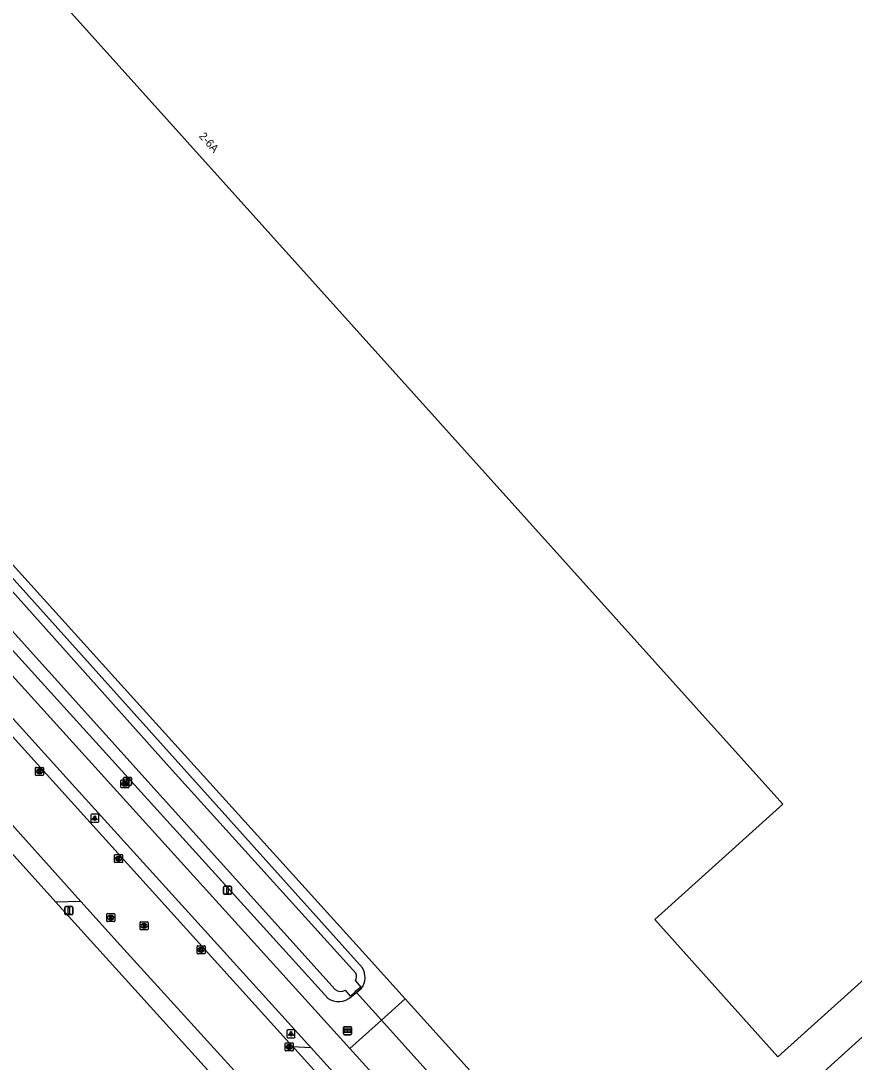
# Model space of a CAD drawing. Extents: x 156141 to 158132, y 385651 to 388399.
# Drawn here: x 156739.9 to 156844, y 387465.7 to 387595.9 of the extents above; entities that cross this region are included whole.
import ezdxf

# ---------------------------------------------------------------- set-up
doc = ezdxf.new("R2010")
doc.units = 0
for name, color, linetype in [('IMGEO_Afsluitpaal', 7, 'Continuous'), ('IMGEO_Berm_groen', 7, 'Continuous'), ('IMGEO_Brandkraan', 7, 'Continuous'), ('IMGEO_Duiker', 7, 'Continuous'), ('IMGEO_Erf', 7, 'Continuous'), ('IMGEO_Fietspad_gesloten', 7, 'Continuous'), ('IMGEO_Groenvoorziening', 7, 'Continuous'), ('IMGEO_Hek', 7, 'Continuous'), ('IMGEO_Informatiebord', 7, 'Continuous'), ('IMGEO_Kolk', 7, 'Continuous'), ('IMGEO_Lichtpunt', 7, 'Continuous'), ('IMGEO_Pand', 7, 'Continuous'), ('IMGEO_Pand_nummerreeks', 7, 'Continuous'), ('IMGEO_Rijbaan_lokaal_gesloten', 7, 'Continuous'), ('IMGEO_Rijbaan_lokaal_open', 7, 'Continuous'), ('IMGEO_Rioolput', 7, 'Continuous'), ('IMGEO_Verkeersbordpaal', 7, 'Continuous'), ('IMGEO_Waterloop', 7, 'Continuous')]:
    doc.layers.add(name, color=color, linetype=linetype)

msp = doc.modelspace()

# ---------------------------------------------------------------- linework, layer by layer
at = {"layer": 'IMGEO_Afsluitpaal'}
for p, q in [((156765.2, 387486.78), (156765.2, 387487.58)), ((156765.2, 387487.58), (156765.2, 387486.78)), ((156765.3, 387487.68), (156766.09, 387487.68)), ((156766.09, 387487.68), (156765.3, 387487.68)), ((156766.09, 387486.68), (156765.3, 387486.68)), ((156765.3, 387486.68), (156766.09, 387486.68)), ((156766.19, 387487.58), (156766.19, 387486.78)), ((156766.19, 387486.78), (156766.19, 387487.58))]:
    msp.add_line(p, q, dxfattribs=at)
msp.add_lwpolyline([(156765.62, 387487.55), (156765.77, 387487.55), (156765.77, 387486.8), (156765.62, 387486.8), (156765.62, 387487.55)], dxfattribs=at)
for centre, start, end in [((156765.3, 387487.58), 90, 180), ((156765.3, 387487.58), 90, 180), ((156765.3, 387486.78), 180, 270), ((156765.3, 387486.78), 180, 270), ((156766.09, 387487.58), 0, 90), ((156766.09, 387487.58), 360, 90), ((156766.09, 387486.78), 270, 0), ((156766.09, 387486.78), 270, 0)]:
    msp.add_arc(centre, 0.1, start, end, dxfattribs=at)
at = {"layer": 'IMGEO_Berm_groen'}
msp.add_lwpolyline([(156786.89, 387438.57), (156744.24, 387485.69)], dxfattribs=at)
at = {"layer": 'IMGEO_Brandkraan'}
for p, q in [((156752.38, 387500.06), (156752.38, 387500.92)), ((156752.45, 387500.99), (156753.3, 387500.99)), ((156753.38, 387500.92), (156753.38, 387500.06)), ((156753.3, 387499.99), (156752.45, 387499.99)), ((156752.86, 387500.77), (156752.89, 387500.77)), ((156752.89, 387500.21), (156752.86, 387500.21))]:
    msp.add_line(p, q, dxfattribs=at)
for points in [[(156752.38, 387500.06), (156752.38, 387500.92)], [(156752.45, 387500.99), (156753.3, 387500.99)], [(156753.38, 387500.92), (156753.38, 387500.06)], [(156753.3, 387499.99), (156752.45, 387499.99)], [(156752.72, 387500.69), (156752.72, 387500.29), (156752.94, 387500.29)], [(156752.95, 387500.69), (156752.72, 387500.69)], [(156752.9, 387500.61), (156752.85, 387500.61), (156752.85, 387500.53)], [(156752.85, 387500.53), (156752.9, 387500.53)], [(156752.91, 387500.46), (156752.85, 387500.46), (156752.85, 387500.38)], [(156752.85, 387500.38), (156752.91, 387500.38)]]:
    msp.add_lwpolyline(points, dxfattribs=at)
for centre, radius, start, end in [((156752.45, 387500.91), 0.0765, 91.552, 178.448), ((156752.45, 387500.91), 0.0765, 91.552, 178.448), ((156753.3, 387500.91), 0.0765, 1.552, 88.448), ((156753.3, 387500.91), 0.0765, 1.552, 88.448), ((156752.45, 387500.07), 0.0765, 181.552, 268.448), ((156752.45, 387500.07), 0.0765, 181.552, 268.448), ((156752.9, 387500.57), 0.0379, 267.8285, 90.9355), ((156752.91, 387500.42), 0.0404, 269.8759, 90.5077), ((156752.94, 387500.54), 0.251, 268.6676, 293.5347), ((156752.96, 387500.54), 0.145, 59.4692, 91.5367), ((156752.98, 387500.59), 0.0922, 285.5137, 58.1501), ((156752.99, 387500.4), 0.105, 301.3115, 78.989), ((156753.3, 387500.07), 0.0765, 271.552, 358.448), ((156753.3, 387500.07), 0.0765, 271.552, 358.448)]:
    msp.add_arc(centre, radius, start, end, dxfattribs=at)
for centre, major_axis, ratio, start_param, end_param in [((156752.86, 387500.49), (-0.387, 0.002), 0.722429, 4.712389, 7.853982), ((156752.89, 387500.49), (-0.39, 0.002), 0.717154, 1.570796, 4.712389)]:
    msp.add_ellipse(centre, major_axis=major_axis, ratio=ratio, start_param=start_param, end_param=end_param, dxfattribs=at)
at = {"layer": 'IMGEO_Duiker'}
msp.add_lwpolyline([(156781.64, 387474.61), (156781.72, 387474.52), (156781.82, 387474.41), (156784.95, 387470.94), (156792.71, 387462.33), (156795.34, 387459.41), (156795.47, 387459.27)], dxfattribs=at)
at = {"layer": 'IMGEO_Erf'}
msp.add_lwpolyline([(156816.42, 387442.97), (156965.7, 387577.88)], dxfattribs=at)
at = {"layer": 'IMGEO_Fietspad_gesloten'}
for points in [[(156781, 387467.42), (156751.5, 387500), (156673.24, 387586.41)], [(156776.13, 387467.52), (156746.72, 387500), (156712.11, 387538.22)]]:
    msp.add_lwpolyline(points, dxfattribs=at)
at = {"layer": 'IMGEO_Groenvoorziening'}
for points in [[(156678.36, 387594.78), (156679.17, 387593.9), (156686.47, 387600.5), (156688.89, 387601.35), (156691.16, 387600.15), (156724.54, 387563), (156709.49, 387563.91), (156707.81, 387562.23), (156752.8, 387512.44), (156782.94, 387479.12), (156787.93, 387473.6)], [(156678.36, 387583.84), (156778.23, 387473.7)], [(156782.58, 387477.47), (156707.15, 387561.45)], [(156781.19, 387473.89), (156781.82, 387474.41), (156782.47, 387474.96)]]:
    msp.add_lwpolyline(points, dxfattribs=at)
for centre, radius, start, end in [((156780.6, 387476.3), 2.3, 324.5197, 30.4913), ((156779.59, 387475.65), 2.38, 235.0336, 312.2176)]:
    msp.add_arc(centre, radius, start, end, dxfattribs=at)
at = {"layer": 'IMGEO_Hek'}
for points in [[(156815.98, 387442.57), (156816.42, 387442.97), (156965.7, 387577.88), (156966.09, 387578.23)], [(156815.65, 387442.94), (156815.31, 387443.32), (156810.84, 387448.26), (156795.68, 387465.03), (156787.93, 387473.6), (156782.94, 387479.12), (156752.8, 387512.44), (156707.81, 387562.23)], [(156744.24, 387485.69), (156737.11, 387493.58), (156736.88, 387493.83)], [(156786.89, 387438.57), (156744.24, 387485.69)]]:
    msp.add_lwpolyline(points, dxfattribs=at)
at = {"layer": 'IMGEO_Informatiebord'}
for p, q in [((156780.22, 387469.23), (156780.22, 387470.03)), ((156780.22, 387470.03), (156780.22, 387469.23)), ((156780.32, 387470.13), (156781.1, 387470.13)), ((156781.1, 387470.13), (156780.32, 387470.13)), ((156781.2, 387470.03), (156781.2, 387469.23)), ((156781.2, 387469.23), (156781.2, 387470.03)), ((156781.1, 387469.13), (156780.32, 387469.13)), ((156780.32, 387469.13), (156781.1, 387469.13))]:
    msp.add_line(p, q, dxfattribs=at)
for points in [[(156780.32, 387469.87), (156781.1, 387469.87), (156781.1, 387469.4), (156780.32, 387469.4), (156780.32, 387469.87)], [(156780.38, 387469.8), (156780.38, 387469.47), (156780.66, 387469.47), (156780.66, 387469.68), (156780.76, 387469.68), (156780.76, 387469.47), (156781.04, 387469.47), (156781.04, 387469.8), (156780.76, 387469.8), (156780.76, 387469.72), (156780.66, 387469.72), (156780.66, 387469.8), (156780.38, 387469.8)]]:
    msp.add_lwpolyline(points, dxfattribs=at)
for centre, start, end in [((156780.32, 387470.03), 90, 180), ((156780.32, 387470.03), 90, 180), ((156781.1, 387470.03), 0, 90), ((156781.1, 387470.03), 360, 90), ((156780.32, 387469.23), 180, 270), ((156780.32, 387469.23), 180, 270), ((156781.1, 387469.23), 270, 0), ((156781.1, 387469.23), 270, 0)]:
    msp.add_arc(centre, 0.1, start, end, dxfattribs=at)
at = {"layer": 'IMGEO_Kolk'}
for p, q in [((156741.7, 387501.61), (156741.7, 387502.47)), ((156741.78, 387502.54), (156742.63, 387502.54)), ((156742.19, 387502.32), (156742.22, 387502.32)), ((156742.71, 387502.47), (156742.71, 387501.61)), ((156742.63, 387501.54), (156741.78, 387501.54)), ((156742.21, 387501.76), (156742.19, 387501.76)), ((156751.59, 387490.71), (156751.59, 387491.56)), ((156751.67, 387491.64), (156752.52, 387491.64)), ((156752.52, 387490.64), (156751.67, 387490.64)), ((156752.08, 387491.42), (156752.11, 387491.42)), ((156752.1, 387490.86), (156752.08, 387490.86)), ((156752.59, 387491.56), (156752.59, 387490.71)), ((156761.9, 387479.32), (156761.9, 387480.17)), ((156761.98, 387480.24), (156762.83, 387480.24)), ((156762.9, 387480.17), (156762.9, 387479.32)), ((156762.83, 387479.24), (156761.98, 387479.24)), ((156762.39, 387480.02), (156762.42, 387480.02)), ((156762.41, 387479.46), (156762.39, 387479.46)), ((156772.91, 387467.18), (156772.91, 387468.04)), ((156772.99, 387468.11), (156773.84, 387468.11)), ((156773.84, 387467.11), (156772.99, 387467.11)), ((156773.4, 387467.89), (156773.43, 387467.89)), ((156773.42, 387467.33), (156773.4, 387467.33)), ((156773.91, 387468.04), (156773.91, 387467.18))]:
    msp.add_line(p, q, dxfattribs=at)
for points in [[(156741.7, 387501.61), (156741.7, 387502.47)], [(156741.78, 387502.54), (156742.63, 387502.54)], [(156742.02, 387502.24), (156742.15, 387502.24), (156742.15, 387502.09), (156742.28, 387502.24), (156742.44, 387502.24), (156742.3, 387502.09), (156742.45, 387501.84), (156742.3, 387501.84), (156742.21, 387502), (156742.15, 387501.94), (156742.15, 387501.84), (156742.02, 387501.84), (156742.02, 387502.24)], [(156742.71, 387502.47), (156742.71, 387501.61)], [(156742.63, 387501.54), (156741.78, 387501.54)], [(156751.59, 387490.71), (156751.59, 387491.56)], [(156751.67, 387491.64), (156752.52, 387491.64)], [(156752.52, 387490.64), (156751.67, 387490.64)], [(156751.91, 387491.34), (156752.04, 387491.34), (156752.04, 387491.19), (156752.17, 387491.34), (156752.33, 387491.34), (156752.19, 387491.19), (156752.34, 387490.94), (156752.19, 387490.94), (156752.1, 387491.1), (156752.04, 387491.03), (156752.04, 387490.94), (156751.91, 387490.94), (156751.91, 387491.34)], [(156752.59, 387491.56), (156752.59, 387490.71)], [(156761.9, 387479.32), (156761.9, 387480.17)], [(156761.98, 387480.24), (156762.83, 387480.24)], [(156762.9, 387480.17), (156762.9, 387479.32)], [(156762.83, 387479.24), (156761.98, 387479.24)], [(156762.22, 387479.94), (156762.35, 387479.94), (156762.35, 387479.79), (156762.48, 387479.94), (156762.64, 387479.94), (156762.5, 387479.79), (156762.65, 387479.54), (156762.5, 387479.54), (156762.41, 387479.71), (156762.35, 387479.64), (156762.35, 387479.54), (156762.22, 387479.54), (156762.22, 387479.94)], [(156772.91, 387467.18), (156772.91, 387468.04)], [(156772.99, 387468.11), (156773.84, 387468.11)], [(156773.84, 387467.11), (156772.99, 387467.11)], [(156773.23, 387467.81), (156773.36, 387467.81), (156773.36, 387467.66), (156773.49, 387467.81), (156773.65, 387467.81), (156773.51, 387467.66), (156773.66, 387467.41), (156773.51, 387467.41), (156773.42, 387467.57), (156773.36, 387467.51), (156773.36, 387467.41), (156773.23, 387467.41), (156773.23, 387467.81)], [(156773.91, 387468.04), (156773.91, 387467.18)]]:
    msp.add_lwpolyline(points, dxfattribs=at)
for centre, start, end in [((156741.78, 387502.46), 91.552, 178.448), ((156741.78, 387502.46), 91.552, 178.448), ((156742.63, 387502.46), 1.552, 88.448), ((156742.63, 387502.46), 1.552, 88.448), ((156741.78, 387501.61), 181.552, 268.448), ((156741.78, 387501.61), 181.552, 268.448), ((156742.63, 387501.61), 271.552, 358.448), ((156742.63, 387501.61), 271.552, 358.448), ((156751.67, 387491.56), 91.552, 178.448), ((156751.67, 387491.56), 91.552, 178.448), ((156751.67, 387490.71), 181.552, 268.448), ((156751.67, 387490.71), 181.552, 268.448), ((156752.52, 387491.56), 1.552, 88.448), ((156752.52, 387491.56), 1.552, 88.448), ((156752.52, 387490.71), 271.552, 358.448), ((156752.52, 387490.71), 271.552, 358.448), ((156761.98, 387480.17), 91.552, 178.448), ((156761.98, 387480.17), 91.552, 178.448), ((156762.83, 387480.17), 1.552, 88.448), ((156762.83, 387480.17), 1.552, 88.448), ((156761.98, 387479.32), 181.552, 268.448), ((156761.98, 387479.32), 181.552, 268.448), ((156762.83, 387479.32), 271.552, 358.448), ((156762.83, 387479.32), 271.552, 358.448), ((156772.99, 387468.03), 91.552, 178.448), ((156772.99, 387468.03), 91.552, 178.448), ((156772.99, 387467.19), 181.552, 268.448), ((156772.99, 387467.19), 181.552, 268.448), ((156773.84, 387468.03), 1.552, 88.448), ((156773.84, 387468.03), 1.552, 88.448), ((156773.84, 387467.19), 271.552, 358.448), ((156773.84, 387467.19), 271.552, 358.448)]:
    msp.add_arc(centre, 0.0765, start, end, dxfattribs=at)
for centre, major_axis, ratio, start_param, end_param in [((156742.19, 387502.04), (-0.387, 0.002), 0.722429, 4.712389, 7.853982), ((156742.22, 387502.04), (-0.39, 0.002), 0.717154, 1.570796, 4.712389), ((156752.08, 387491.14), (-0.387, 0.002), 0.722429, 4.712389, 7.853982), ((156752.1, 387491.14), (-0.39, 0.002), 0.717154, 1.570796, 4.712389), ((156762.39, 387479.74), (-0.387, 0.002), 0.722429, 4.712389, 7.853982), ((156762.41, 387479.74), (-0.39, 0.002), 0.717154, 1.570796, 4.712389), ((156773.4, 387467.61), (-0.387, 0.002), 0.722429, 4.712389, 7.853982), ((156773.42, 387467.61), (-0.39, 0.002), 0.717154, 1.570796, 4.712389)]:
    msp.add_ellipse(centre, major_axis=major_axis, ratio=ratio, start_param=start_param, end_param=end_param, dxfattribs=at)
at = {"layer": 'IMGEO_Lichtpunt'}
for p, q in [((156748.62, 387496.59), (156748.62, 387495.79)), ((156748.62, 387496.59), (156748.62, 387495.79)), ((156749.53, 387496.69), (156748.72, 387496.69)), ((156749.53, 387496.69), (156748.72, 387496.69)), ((156748.72, 387495.69), (156749.53, 387495.69)), ((156748.72, 387495.69), (156749.53, 387495.69)), ((156749.62, 387495.79), (156749.62, 387496.59)), ((156749.62, 387495.79), (156749.62, 387496.59)), ((156773.14, 387469.65), (156773.14, 387468.84)), ((156773.14, 387469.65), (156773.14, 387468.84)), ((156774.05, 387469.74), (156773.24, 387469.74)), ((156774.05, 387469.74), (156773.24, 387469.74)), ((156774.14, 387468.84), (156774.14, 387469.65)), ((156774.14, 387468.84), (156774.14, 387469.65)), ((156773.24, 387468.75), (156774.05, 387468.75)), ((156773.24, 387468.75), (156774.05, 387468.75))]:
    msp.add_line(p, q, dxfattribs=at)
for points in [[(156749, 387496.26), (156749.04, 387496.23), (156748.85, 387495.97), (156748.81, 387495.99), (156749, 387496.26)], [(156749.1, 387496.21), (156749.15, 387496.21), (156749.15, 387495.89), (156749.1, 387495.89), (156749.1, 387496.21)], [(156749.21, 387496.23), (156749.25, 387496.26), (156749.43, 387495.99), (156749.4, 387495.97), (156749.21, 387496.23)], [(156773.52, 387469.31), (156773.56, 387469.28), (156773.37, 387469.02), (156773.33, 387469.05), (156773.52, 387469.31)], [(156773.62, 387469.26), (156773.67, 387469.26), (156773.67, 387468.94), (156773.62, 387468.94), (156773.62, 387469.26)], [(156773.73, 387469.28), (156773.77, 387469.31), (156773.96, 387469.05), (156773.92, 387469.02), (156773.73, 387469.28)]]:
    msp.add_lwpolyline(points, dxfattribs=at)
for centre in [(156749.12, 387496.39), (156773.64, 387469.45)]:
    msp.add_circle(centre, 0.0994, dxfattribs=at)
for centre, start, end in [((156748.72, 387496.59), 90, 180), ((156748.72, 387496.59), 90, 180), ((156748.72, 387495.79), 180, 270), ((156748.72, 387495.79), 180, 270), ((156749.53, 387496.59), 0, 90), ((156749.53, 387496.59), 0, 90), ((156749.53, 387495.79), 270, 0), ((156749.53, 387495.79), 270, 360), ((156773.24, 387469.65), 90, 180), ((156773.24, 387469.65), 90, 180), ((156774.05, 387469.65), 0, 90), ((156774.05, 387469.65), 0, 90), ((156773.24, 387468.84), 180, 270), ((156773.24, 387468.84), 180, 270), ((156774.05, 387468.84), 270, 0), ((156774.05, 387468.84), 270, 360)]:
    msp.add_arc(centre, 0.0946, start, end, dxfattribs=at)
at = {"layer": 'IMGEO_Pand'}
msp.add_lwpolyline([(156766.18, 387769.32), (156633.84, 387916.21), (156537.02, 387829.14), (156538.95, 387826.99), (156669.51, 387682.08), (156835.12, 387497.93), (156819.11, 387483.53), (156834.49, 387466.37), (156947.36, 387567.96), (156929.98, 387587.3), (156897.38, 387623.53), (156766.18, 387769.32)], dxfattribs=at)
at = {"layer": 'IMGEO_Rijbaan_lokaal_gesloten'}
for points in [[(156773.83, 387467.67), (156730.58, 387515.47), (156710.94, 387537.17)], [(156730.3, 387504.71), (156738.02, 387496.2), (156747.38, 387485.78)], [(156747.38, 387485.78), (156752.33, 387480.27), (156787.48, 387441.6)], [(156788.41, 387451.52), (156774.16, 387467.31), (156773.83, 387467.67)]]:
    msp.add_lwpolyline(points, dxfattribs=at)
at = {"layer": 'IMGEO_Rijbaan_lokaal_open'}
for points in [[(156744.24, 387485.69), (156737.11, 387493.58)], [(156747.38, 387485.78), (156744.24, 387485.69)], [(156787.93, 387473.6), (156784.95, 387470.94), (156781, 387467.42)], [(156795.68, 387465.03), (156787.93, 387473.6)], [(156773.83, 387467.67), (156776.13, 387467.52)], [(156788.56, 387453.8), (156776.13, 387467.52)], [(156781, 387467.42), (156788.89, 387458.71)]]:
    msp.add_lwpolyline(points, dxfattribs=at)
at = {"layer": 'IMGEO_Rioolput'}
for p, q in [((156750.61, 387483.35), (156750.61, 387484.2)), ((156750.69, 387484.27), (156751.54, 387484.27)), ((156751.1, 387484.05), (156751.12, 387484.05)), ((156751.61, 387484.2), (156751.61, 387483.35)), ((156751.54, 387483.27), (156750.69, 387483.27)), ((156751.12, 387483.49), (156751.1, 387483.49)), ((156754.77, 387482.31), (156754.77, 387483.17)), ((156754.84, 387483.24), (156755.7, 387483.24)), ((156755.26, 387483.02), (156755.28, 387483.02)), ((156755.77, 387483.17), (156755.77, 387482.31)), ((156755.7, 387482.24), (156754.84, 387482.24)), ((156755.28, 387482.46), (156755.26, 387482.46))]:
    msp.add_line(p, q, dxfattribs=at)
for points in [[(156750.61, 387483.35), (156750.61, 387484.2)], [(156750.69, 387484.27), (156751.54, 387484.27)], [(156751.2, 387483.97), (156750.95, 387483.97), (156750.95, 387483.57)], [(156751.61, 387484.2), (156751.61, 387483.35)], [(156751.54, 387483.27), (156750.69, 387483.27)], [(156750.95, 387483.57), (156751.07, 387483.57), (156751.07, 387483.74), (156751.08, 387483.74)], [(156751.13, 387483.89), (156751.07, 387483.89), (156751.07, 387483.81)], [(156751.07, 387483.81), (156751.12, 387483.81)], [(156751.13, 387483.71), (156751.2, 387483.57), (156751.34, 387483.57), (156751.28, 387483.7)], [(156754.77, 387482.31), (156754.77, 387483.17)], [(156754.84, 387483.24), (156755.7, 387483.24)], [(156755.36, 387482.94), (156755.11, 387482.94), (156755.11, 387482.54)], [(156755.11, 387482.54), (156755.23, 387482.54), (156755.23, 387482.7), (156755.24, 387482.7)], [(156755.29, 387482.86), (156755.23, 387482.86), (156755.23, 387482.78)], [(156755.23, 387482.78), (156755.28, 387482.78)], [(156755.29, 387482.67), (156755.36, 387482.54), (156755.5, 387482.54), (156755.43, 387482.67)], [(156755.77, 387483.17), (156755.77, 387482.31)], [(156755.7, 387482.24), (156754.84, 387482.24)]]:
    msp.add_lwpolyline(points, dxfattribs=at)
for centre, radius, start, end in [((156750.69, 387484.2), 0.0765, 91.552, 178.448), ((156750.69, 387484.2), 0.0765, 91.552, 178.448), ((156751.2, 387483.86), 0.109, 350.3612, 89.416), ((156751.54, 387484.2), 0.0765, 1.552, 88.448), ((156751.54, 387484.2), 0.0765, 1.552, 88.448), ((156750.69, 387483.35), 0.0765, 181.552, 268.448), ((156750.69, 387483.35), 0.0765, 181.552, 268.448), ((156751.08, 387483.68), 0.0533, 26.0293, 88.6989), ((156751.11, 387484), 0.19, 274.7715, 282.9687), ((156751.13, 387483.8), 0.0964, 77.0061, 93.1865), ((156751.15, 387483.85), 0.0378, 276.6634, 79.6772), ((156751.2, 387483.86), 0.112, 277.5842, 350.9817), ((156751.18, 387483.65), 0.108, 29.5134, 73.7905), ((156751.54, 387483.35), 0.0765, 271.552, 358.448), ((156751.54, 387483.35), 0.0765, 271.552, 358.448), ((156754.85, 387483.17), 0.0765, 91.552, 178.448), ((156754.85, 387483.17), 0.0765, 91.552, 178.448), ((156755.24, 387482.65), 0.0533, 26.0293, 88.6989), ((156755.27, 387482.97), 0.19, 274.7715, 282.9687), ((156755.29, 387482.76), 0.0964, 77.0061, 93.1865), ((156755.31, 387482.82), 0.0378, 276.6634, 79.6772), ((156755.36, 387482.83), 0.109, 350.3612, 89.416), ((156755.36, 387482.83), 0.112, 277.5842, 350.9817), ((156755.34, 387482.61), 0.108, 29.5134, 73.7905), ((156755.69, 387483.17), 0.0765, 1.552, 88.448), ((156755.69, 387483.17), 0.0765, 1.552, 88.448), ((156754.85, 387482.32), 0.0765, 181.552, 268.448), ((156754.85, 387482.32), 0.0765, 181.552, 268.448), ((156755.69, 387482.32), 0.0765, 271.552, 358.448), ((156755.69, 387482.32), 0.0765, 271.552, 358.448)]:
    msp.add_arc(centre, radius, start, end, dxfattribs=at)
for centre, major_axis, ratio, start_param, end_param in [((156751.1, 387483.77), (-0.387, 0.002), 0.722429, 4.712389, 7.853982), ((156751.12, 387483.77), (-0.39, 0.002), 0.717154, 1.570796, 4.712389), ((156755.26, 387482.74), (-0.387, 0.002), 0.722429, 4.712389, 7.853982), ((156755.28, 387482.74), (-0.39, 0.002), 0.717154, 1.570796, 4.712389)]:
    msp.add_ellipse(centre, major_axis=major_axis, ratio=ratio, start_param=start_param, end_param=end_param, dxfattribs=at)
at = {"layer": 'IMGEO_Verkeersbordpaal'}
for p, q in [((156752.7, 387500.39), (156752.7, 387501.19)), ((156752.7, 387501.19), (156752.7, 387500.39)), ((156752.8, 387501.29), (156753.59, 387501.29)), ((156753.59, 387501.29), (156752.8, 387501.29)), ((156753.69, 387501.19), (156753.69, 387500.39)), ((156753.69, 387500.39), (156753.69, 387501.19)), ((156753.59, 387500.29), (156752.8, 387500.29)), ((156752.8, 387500.29), (156753.59, 387500.29)), ((156745.38, 387484.24), (156745.38, 387485.04)), ((156745.38, 387485.04), (156745.38, 387484.24)), ((156745.48, 387485.14), (156746.27, 387485.14)), ((156746.27, 387485.14), (156745.48, 387485.14)), ((156746.27, 387484.14), (156745.48, 387484.14)), ((156745.48, 387484.14), (156746.27, 387484.14)), ((156746.37, 387485.04), (156746.37, 387484.24)), ((156746.37, 387484.24), (156746.37, 387485.04))]:
    msp.add_line(p, q, dxfattribs=at)
for points in [[(156753.12, 387501.16), (156753.27, 387501.16), (156753.27, 387500.41), (156753.12, 387500.41), (156753.12, 387501.16)], [(156745.8, 387485.01), (156745.95, 387485.01), (156745.95, 387484.26), (156745.8, 387484.26), (156745.8, 387485.01)]]:
    msp.add_lwpolyline(points, dxfattribs=at)
for centre, start, end in [((156752.8, 387501.19), 90, 180), ((156752.8, 387501.19), 90, 180), ((156753.59, 387501.19), 0, 90), ((156753.59, 387501.19), 360, 90), ((156752.8, 387500.39), 180, 270), ((156752.8, 387500.39), 180, 270), ((156753.59, 387500.39), 270, 0), ((156753.59, 387500.39), 270, 0), ((156745.48, 387485.04), 90, 180), ((156745.48, 387485.04), 90, 180), ((156745.48, 387484.24), 180, 270), ((156745.48, 387484.24), 180, 270), ((156746.27, 387485.04), 0, 90), ((156746.27, 387485.04), 360, 90), ((156746.27, 387484.24), 270, 0), ((156746.27, 387484.24), 270, 0)]:
    msp.add_arc(centre, 0.1, start, end, dxfattribs=at)
at = {"layer": 'IMGEO_Waterloop'}
for points in [[(156779.16, 387474.77), (156679.16, 387585.76)], [(156704.41, 387562.47), (156716.58, 387549), (156738.83, 387524.52), (156758.42, 387502.63), (156781.76, 387476.81)], [(156781.71, 387475.86), (156782.38, 387475.07), (156781.72, 387474.52), (156781.06, 387473.96), (156780.44, 387474.68)]]:
    msp.add_lwpolyline(points, dxfattribs=at)
for centre, radius, start, end in [((156780.82, 387476.39), 1.03, 329.5464, 24.5421), ((156779.87, 387475.72), 1.18, 233.1265, 298.6385)]:
    msp.add_arc(centre, radius, start, end, dxfattribs=at)

# ---------------------------------------------------------------- texts
at = {"layer": 'IMGEO_Pand_nummerreeks'}
msp.add_text('2-6A', height=1, rotation=311.9689, dxfattribs=at).set_placement((156762.08, 387581.39))

doc.saveas('drawing.dxf')
